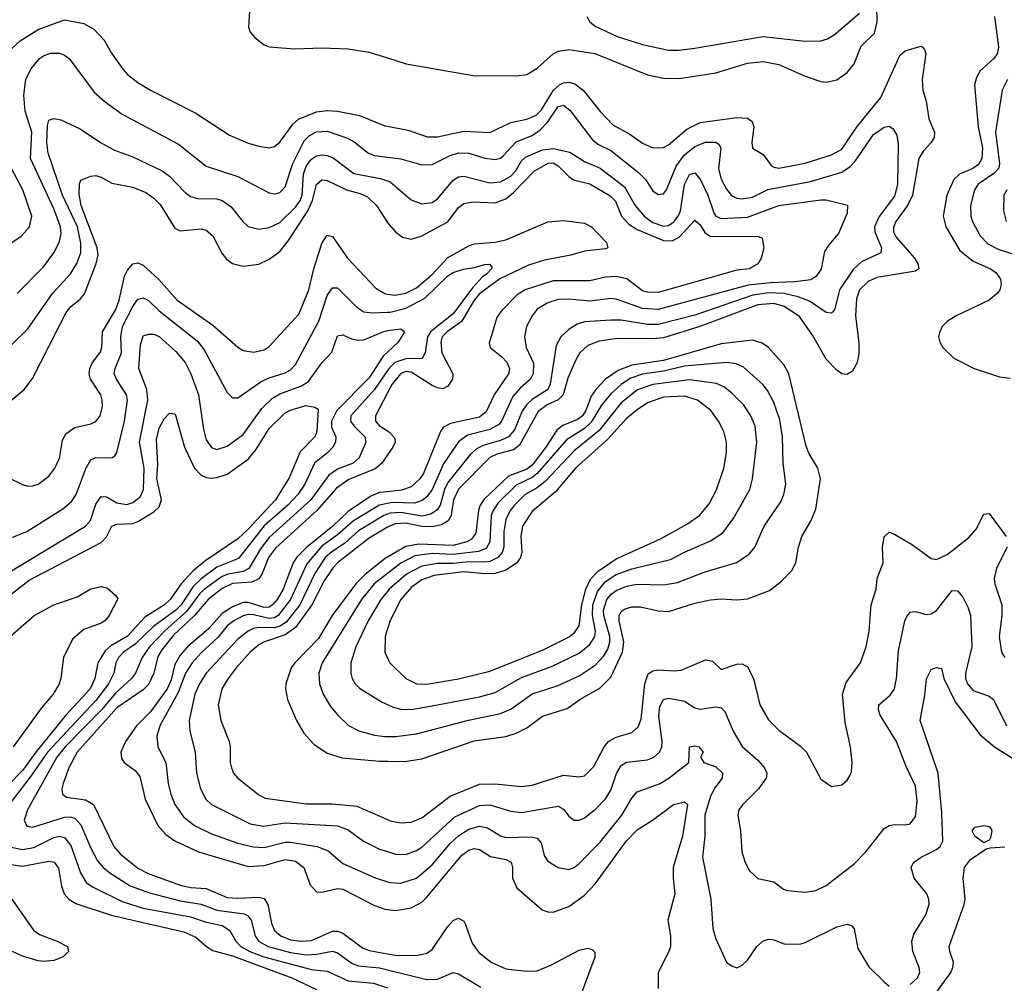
# Model space of a CAD drawing. Header units: inches. Extents: x 1308407 to 1441228, y 959628 to 1036311.
# Tile 674 of 729: x 1408600 to 1412348, y 1014949 to 1018618. Entities that reach past the tile are written whole.
import ezdxf

# ---------------------------------------------------------------- set-up
doc = ezdxf.new("R2010")
doc.units = ezdxf.units.IN
doc.header["$MEASUREMENT"] = 0
doc.layers.add('B4001', color=7, linetype='Continuous')
doc.layers.add('B4011', color=7, linetype='Continuous')

msp = doc.modelspace()

# ---------------------------------------------------------------- linework, layer by layer
at = {"layer": 'B4001', "color": 5}
for points, elevation in [([(1410000, 1018747.7), (1409930, 1018767.7), (1409667.2, 1018792.8), (1409579.1, 1018770), (1409544.6, 1018750), (1409511.5, 1018710), (1409474, 1018650), (1409470.4, 1018590), (1409477.1, 1018570), (1409494.9, 1018550), (1409530, 1018521.7), (1409550, 1018514.3), (1409647.2, 1018507.2), (1409750, 1018511), (1409850, 1018507.6), (1409930, 1018494.7), (1410000, 1018472.5)], 2820), ([(1408539.4, 1018480.6), (1408602, 1018538), (1408670, 1018580.6), (1408770, 1018617.3), (1408843.5, 1018603.5), (1408881.9, 1018581.9), (1408920.6, 1018540.6), (1408949.2, 1018490), (1408992.2, 1018430), (1409010, 1018409.2), (1409050, 1018378.9), (1409097, 1018350), (1409270, 1018262.7), (1409398.9, 1018178.9), (1409470, 1018147.8), (1409510, 1018136), (1409550, 1018130.2), (1409570, 1018135.2), (1409590, 1018151.1), (1409639.9, 1018220.1), (1409660.9, 1018239.1), (1409730, 1018266.8), (1409770, 1018272.4), (1409810, 1018270.1), (1409892.7, 1018252.7), (1409990, 1018214.4), (1410000, 1018212.4)], 2780), ([(1408590, 1017575.9), (1408690, 1017677.7), (1408729.2, 1017730), (1408749.9, 1017770), (1408757.1, 1017802.9), (1408755.6, 1017830), (1408730, 1017897.4), (1408641.3, 1018090), (1408645.4, 1018190), (1408620.1, 1018270), (1408614.9, 1018330), (1408623.2, 1018390), (1408642, 1018430), (1408674.6, 1018470), (1408690, 1018480.8), (1408717.2, 1018490), (1408750.7, 1018490.7), (1408770, 1018483.5), (1408787.8, 1018470), (1408882.6, 1018342.6), (1408925.1, 1018305.1), (1408990, 1018258.6), (1409204, 1018144), (1409310, 1018060.5), (1409430, 1018020.4), (1409550, 1017958.4), (1409570, 1017954.7), (1409590, 1017960.2), (1409610, 1017982), (1409639.2, 1018070), (1409683, 1018157), (1409703.2, 1018176.8), (1409730, 1018190.5), (1409770, 1018193.2), (1409847.1, 1018167.1), (1409873.3, 1018153.3), (1409928.1, 1018110), (1409950, 1018101.2), (1410000, 1018094.9)], 2760), ([(1408570, 1017381.2), (1408630, 1017440.6), (1408724, 1017576), (1408792.5, 1017650), (1408817.8, 1017690), (1408832.3, 1017730), (1408832.4, 1017767.6), (1408820.2, 1017830), (1408762.4, 1017950), (1408707.8, 1018110), (1408703.3, 1018150), (1408705.2, 1018214.8), (1408710, 1018235.3), (1408730, 1018242.4), (1408756.3, 1018236.3), (1408830, 1018202.2), (1408907.6, 1018150), (1408960.8, 1018120.8), (1409030, 1018095.9), (1409142.1, 1018042.1), (1409170, 1018022), (1409230, 1017959.8), (1409250, 1017945.1), (1409277, 1017937), (1409350, 1017935.7), (1409370.2, 1017930), (1409405.3, 1017905.3), (1409449.2, 1017849.2), (1409470, 1017831), (1409510, 1017820.1), (1409550, 1017826.3), (1409590, 1017845.3), (1409650, 1017904.1), (1409667.7, 1017930), (1409674.5, 1017950), (1409680.3, 1018030), (1409690, 1018059.8), (1409710, 1018086.8), (1409730, 1018099.2), (1409750, 1018103), (1409770, 1018101.3), (1409792.4, 1018092.4), (1409872.1, 1018032.1), (1409973.4, 1018013.4), (1410000, 1018004.5)], 2740), ([(1408570, 1017770.2), (1408605.8, 1017794.2), (1408636.5, 1017830), (1408646.3, 1017870), (1408611.9, 1017970), (1408558.7, 1018070)], 2780), ([(1408570, 1017171.1), (1408616.8, 1017210), (1408648.5, 1017251.5), (1408776.3, 1017503.7), (1408793.8, 1017526.3), (1408830, 1017554.5), (1408845.9, 1017574.1), (1408891.4, 1017690), (1408897.8, 1017722.2), (1408895, 1017750), (1408833.5, 1017910), (1408826.2, 1017953.8), (1408827.5, 1017992.5), (1408832.4, 1018007.6), (1408870, 1018022.2), (1408890, 1018024.4), (1408910, 1018018.4), (1408950, 1017995.6), (1409030, 1017980.6), (1409080.1, 1017960.1), (1409110, 1017939), (1409134.2, 1017914.2), (1409190, 1017824.1), (1409210, 1017814.4), (1409290, 1017822.1), (1409310, 1017817.1), (1409334.6, 1017794.6), (1409369.6, 1017729.6), (1409386.8, 1017706.8), (1409410.4, 1017690), (1409450, 1017679.4), (1409510, 1017687.3), (1409550, 1017706.7), (1409590, 1017735.9), (1409622.9, 1017777.1), (1409696.1, 1017890), (1409714.3, 1017930), (1409729.5, 1017990.5), (1409750, 1018007.7), (1409770, 1018006.3), (1409843.8, 1017970), (1409896.4, 1017956.4), (1409924, 1017944), (1409958.5, 1017910), (1410000, 1017846.1)], 2720), ([(1408555.5, 1016875.5), (1408610, 1016847.9), (1408630, 1016842.4), (1408650, 1016843.2), (1408670, 1016850.2), (1408710, 1016879.7), (1408733.7, 1016910), (1408750.8, 1016949.2), (1408762.9, 1017017.1), (1408776.9, 1017043.1), (1408810, 1017064.8), (1408870, 1017079.5), (1408890, 1017088.6), (1408906.2, 1017110), (1408914.7, 1017145.3), (1408914.1, 1017170), (1408908.2, 1017190), (1408869, 1017250), (1408864.1, 1017270), (1408866.7, 1017290), (1408875.5, 1017310), (1408906.9, 1017353.1), (1408912.6, 1017370), (1408914.8, 1017430), (1408965.5, 1017514.5), (1408978.5, 1017550), (1408998.6, 1017641.4), (1409010, 1017664.3), (1409030, 1017688.5), (1409050, 1017691.7), (1409070, 1017683), (1409129.4, 1017629.4), (1409198.5, 1017550), (1409335.2, 1017455.2), (1409430, 1017371), (1409450, 1017358.9), (1409490, 1017352.6), (1409530, 1017361.1), (1409550, 1017373.2), (1409662.7, 1017497.3), (1409701, 1017590), (1409718.8, 1017670), (1409750, 1017766), (1409770, 1017797.5), (1409790, 1017792.9), (1409847.4, 1017710), (1409955.3, 1017595.3), (1409990, 1017575.1), (1410000, 1017573.6)], 2680), ([(1408570, 1016646.8), (1408626.6, 1016670), (1408764.1, 1016755.9), (1408796.5, 1016783.5), (1408814.5, 1016810), (1408851.1, 1016908.9), (1408870, 1016942.6), (1408890, 1016950.8), (1408949.8, 1016950.2), (1408962.3, 1016957.7), (1408969.8, 1016970.2), (1408998.2, 1017090), (1409010.3, 1017170), (1409006.7, 1017190), (1408967.6, 1017250), (1408959.7, 1017270), (1408962.8, 1017290), (1408987.8, 1017350), (1408984.3, 1017410), (1408991.6, 1017450), (1409030, 1017526.6), (1409050, 1017554.5), (1409070, 1017559), (1409090, 1017548.5), (1409130.7, 1017510), (1409275.4, 1017395.4), (1409301.5, 1017361.5), (1409390, 1017199.3), (1409410, 1017178.4), (1409430, 1017177.8), (1409519.5, 1017240.5), (1409550, 1017255.1), (1409610, 1017273.8), (1409630, 1017284.7), (1409650, 1017305), (1409738.2, 1017470), (1409770, 1017567.8), (1409790, 1017597.6), (1409810, 1017596.8), (1409883.3, 1017523.3), (1409910, 1017505.7), (1409941.5, 1017501.5), (1410000, 1017504.3)], 2660), ([(1408550, 1016508.1), (1408849.9, 1016690.1), (1408868.8, 1016711.2), (1408890, 1016774), (1408910, 1016802.6), (1408930, 1016801.2), (1408970, 1016779.1), (1409007.2, 1016772.8), (1409030, 1016779.3), (1409058.2, 1016801.8), (1409070.6, 1016829.4), (1409073.3, 1016910), (1409055.8, 1017010), (1409087.6, 1017170), (1409083.1, 1017210), (1409053.6, 1017290), (1409059.9, 1017380.1), (1409070, 1017413.8), (1409090, 1017421.1), (1409110, 1017420.9), (1409130, 1017412.4), (1409194.6, 1017354.6), (1409230, 1017312.5), (1409251.7, 1017270), (1409280.7, 1017190), (1409299.5, 1017059.5), (1409310, 1017018.3), (1409330, 1016989.4), (1409350, 1016981.9), (1409390, 1016994.2), (1409450, 1017038.6), (1409522, 1017138), (1409562.5, 1017177.5), (1409590, 1017193.5), (1409670, 1017222.7), (1409698.9, 1017241.1), (1409750, 1017312.1), (1409787.8, 1017352.2), (1409810, 1017413.8), (1409830, 1017418), (1409862.7, 1017402.7), (1409890, 1017397.6), (1409910, 1017399.5), (1409982, 1017430), (1410000, 1017434.1)], 2640), ([(1410000, 1017352.8), (1409983, 1017337), (1409930, 1017254.5), (1409807.6, 1017130), (1409786.9, 1017090), (1409787.3, 1017067.3), (1409802.9, 1017030), (1409801.3, 1017010), (1409791.4, 1016990), (1409773.1, 1016970), (1409721.8, 1016930), (1409684.6, 1016850), (1409658.1, 1016810), (1409620.9, 1016770), (1409530, 1016690.5), (1409432.9, 1016567.1), (1409350, 1016533.6), (1409290, 1016489.5), (1409259.6, 1016460.4), (1409214, 1016390), (1409193.8, 1016370), (1409110.3, 1016309.7), (1409039.1, 1016240.9), (1408994.7, 1016210), (1408975.7, 1016190), (1408966.2, 1016170), (1408958.5, 1016130), (1408937.3, 1016090), (1408890, 1016025.6), (1408704.9, 1015830), (1408642.5, 1015737.5), (1408560.1, 1015630)], 2640), ([(1410000, 1017283), (1409950, 1017210.6), (1409860.9, 1017110), (1409859.6, 1017090), (1409873.3, 1017070), (1409913.3, 1017030), (1409917.3, 1017010), (1409891.8, 1016950), (1409868.6, 1016930), (1409810, 1016906.4), (1409776, 1016884), (1409708.4, 1016790), (1409550, 1016646.8), (1409516.8, 1016603.2), (1409471.5, 1016528.5), (1409450, 1016517.4), (1409392.7, 1016507.3), (1409370, 1016497.9), (1409302.6, 1016450), (1409285.9, 1016434.1), (1409235, 1016365), (1409150.3, 1016290), (1409093.9, 1016230), (1409066.5, 1016190), (1409039.9, 1016130), (1409025.5, 1016110), (1408965.2, 1016054.8), (1408911, 1015990), (1408773.2, 1015850), (1408741.2, 1015810), (1408629.6, 1015610), (1408616.2, 1015570), (1408627.3, 1015547.3), (1408650, 1015543.8), (1408770, 1015582.6), (1408790, 1015583.6), (1408810, 1015578.1), (1408832.5, 1015552.5), (1408870, 1015463.8), (1408896, 1015416), (1408916.8, 1015390), (1408942.5, 1015370), (1409020.6, 1015320.6), (1409093.5, 1015293.5), (1409210, 1015263.1), (1409290, 1015251), (1409350, 1015228.2), (1409454.1, 1015214.1), (1409467.1, 1015207.1), (1409481.4, 1015190), (1409496.6, 1015130), (1409509.2, 1015110), (1409545.7, 1015090), (1409630, 1015066.6), (1409690, 1015058.2), (1409730, 1015059.9), (1409790, 1015072.4), (1409810, 1015065.6), (1409865, 1015025), (1409890, 1015015.9), (1409970, 1015008.6), (1410000, 1015001.2)], 2660), ([(1410000, 1017197.4), (1409954.2, 1017110), (1409954.2, 1017090), (1409970, 1017071.5), (1410000, 1017052.5)], 2680), ([(1408550, 1016416.5), (1408635.2, 1016484.8), (1408910, 1016627.3), (1408930.2, 1016649.8), (1408950, 1016690.1), (1408970, 1016697.3), (1409030, 1016700.2), (1409050, 1016707.5), (1409110, 1016744.4), (1409130, 1016763.6), (1409139.2, 1016790), (1409121.9, 1016870), (1409125.2, 1016925.2), (1409120, 1017020), (1409130, 1017062.8), (1409150, 1017098.4), (1409170, 1017120.2), (1409190, 1017117), (1409192.4, 1017112.4), (1409226.9, 1016990), (1409265.7, 1016910), (1409290, 1016884.6), (1409310, 1016875.3), (1409330, 1016873.1), (1409350, 1016874.7), (1409390, 1016888.3), (1409470, 1016944.7), (1409499.1, 1016980.9), (1409550, 1017061.2), (1409610, 1017120.9), (1409630, 1017131.7), (1409688.7, 1017148.7), (1409722.6, 1017142.6), (1409735.6, 1017135.6), (1409731.3, 1017050), (1409722.9, 1017030), (1409666.8, 1016973.2), (1409625.7, 1016874.3), (1409573.4, 1016790), (1409470, 1016678.9), (1409430, 1016642.1), (1409303.9, 1016556.1), (1409260.2, 1016519.8), (1409214.2, 1016470), (1409172.4, 1016410), (1409151.3, 1016390), (1409076.3, 1016343.7), (1409010, 1016271.4), (1408946.2, 1016233.8), (1408925.3, 1016214.7), (1408897.2, 1016170), (1408885.7, 1016110), (1408867.4, 1016070), (1408775.1, 1015970), (1408660.6, 1015830), (1408610, 1015759.9), (1408556.3, 1015703.7)], 2620), ([(1410000, 1016961.4), (1409978.2, 1016930), (1409952.5, 1016907.5), (1409852.1, 1016867.9), (1409805.1, 1016834.9), (1409731.3, 1016750), (1409573.5, 1016606.5), (1409546.7, 1016570), (1409523.3, 1016510), (1409510, 1016489.2), (1409483.4, 1016476.6), (1409410, 1016471.5), (1409370, 1016452.3), (1409317.7, 1016410), (1409265.7, 1016350), (1409184.8, 1016275.2), (1409140.5, 1016219.5), (1409126, 1016194), (1409109.8, 1016130), (1409090, 1016087.3), (1409070, 1016066.8), (1408970, 1015998.5), (1408818.3, 1015830), (1408787.1, 1015770), (1408764.6, 1015710), (1408759.8, 1015690), (1408762.5, 1015670), (1408778.3, 1015658.3), (1408850, 1015647.6), (1408880.4, 1015630), (1408958.1, 1015470), (1408982.2, 1015442.2), (1409050, 1015387.8), (1409088.1, 1015368.1), (1409210, 1015323.5), (1409250, 1015314.6), (1409310, 1015310.1), (1409390, 1015276.5), (1409430, 1015273.5), (1409510, 1015277.7), (1409530, 1015271.9), (1409543.8, 1015250), (1409558.1, 1015178.1), (1409570.1, 1015150.1), (1409594.1, 1015130), (1409630, 1015115.6), (1409670, 1015109.3), (1409710, 1015111.9), (1409790, 1015147.4), (1409810, 1015148.4), (1409830, 1015140.3), (1409905.1, 1015085.1), (1409930, 1015074.1), (1410000, 1015062)], 2680), ([(1410000, 1016820.8), (1409970, 1016817.6), (1409936.4, 1016803.6), (1409850, 1016745.7), (1409791.2, 1016690), (1409692.5, 1016610), (1409653.4, 1016570), (1409640.2, 1016550), (1409602.6, 1016450), (1409579.7, 1016410), (1409562.6, 1016390), (1409550, 1016381.6), (1409530, 1016380.3), (1409470, 1016399.5), (1409450, 1016399.4), (1409410, 1016382.9), (1409370, 1016356.7), (1409319.7, 1016300.3), (1409238.5, 1016230), (1409210, 1016198.2), (1409190, 1016163.2), (1409175.8, 1016104.2), (1409160.8, 1016070), (1409097.1, 1015982.9), (1409043.8, 1015930), (1409002.2, 1015870), (1408985, 1015830), (1408986.7, 1015806.7), (1408997.2, 1015790), (1409039.3, 1015759.3), (1409057.2, 1015737.2), (1409076.9, 1015650), (1409125.8, 1015550), (1409155.8, 1015515.8), (1409190, 1015492), (1409280.2, 1015450), (1409470, 1015394.2), (1409530, 1015397.7), (1409610, 1015420.2), (1409650, 1015414.5), (1409681.1, 1015390), (1409705, 1015325), (1409730, 1015297.1), (1409750, 1015295.9), (1409809.1, 1015310.9), (1409830, 1015307.8), (1409950, 1015245.8), (1409990, 1015232.1), (1410000, 1015230.8)], 2720), ([(1410000, 1016776.2), (1409970, 1016769.7), (1409870, 1016709.7), (1409810, 1016656.9), (1409750, 1016613.3), (1409693, 1016547), (1409630.5, 1016410), (1409584, 1016350), (1409570, 1016341.2), (1409550, 1016338.1), (1409490, 1016352.7), (1409470, 1016353.4), (1409450, 1016348.4), (1409415.4, 1016330), (1409390, 1016309.9), (1409354.4, 1016265.6), (1409290, 1016207.2), (1409256.6, 1016170), (1409230.8, 1016130), (1409203, 1016057), (1409133.6, 1015930), (1409121.5, 1015890), (1409125.9, 1015850), (1409155.6, 1015790), (1409164.8, 1015710), (1409174.6, 1015670), (1409190.1, 1015630), (1409223, 1015583), (1409265.6, 1015550), (1409330, 1015518.4), (1409430, 1015482.6), (1409490, 1015468.5), (1409530, 1015466.7), (1409610, 1015486.3), (1409630, 1015487.4), (1409732.2, 1015470), (1409773.6, 1015453.6), (1409830, 1015405.3), (1409950, 1015351.8), (1410000, 1015336.4)], 2740), ([(1410000, 1016735.7), (1409985.3, 1016730), (1409890, 1016672.5), (1409835.6, 1016624.4), (1409787.5, 1016592.5), (1409762.7, 1016570), (1409722.8, 1016510), (1409665.8, 1016390), (1409614.9, 1016325.1), (1409591, 1016309), (1409570, 1016302.7), (1409510, 1016304.1), (1409490, 1016300.8), (1409469.4, 1016290.6), (1409430, 1016259), (1409310, 1016130.4), (1409284.2, 1016090), (1409267, 1016050), (1409244.8, 1015950), (1409247.5, 1015910), (1409267.6, 1015830), (1409273.3, 1015750), (1409287.5, 1015690), (1409308.6, 1015650), (1409329.7, 1015629.7), (1409476.8, 1015556.8), (1409528.3, 1015548.3), (1409610, 1015559.9), (1409810, 1015549.2), (1409850, 1015534.1), (1409908, 1015490), (1409970, 1015460.1), (1410000, 1015450.7)], 2760), ([(1410000, 1016685.8), (1409930, 1016644.5), (1409810.1, 1016550), (1409790.9, 1016529.1), (1409758.8, 1016481.2), (1409711.5, 1016390), (1409650, 1016303.9), (1409610, 1016276), (1409531, 1016250), (1409510, 1016237.8), (1409477.3, 1016210), (1409423.8, 1016150), (1409392.8, 1016110), (1409369.6, 1016070), (1409355.8, 1016010), (1409365.1, 1015950), (1409397.7, 1015870), (1409401.5, 1015850), (1409400.5, 1015790), (1409405.4, 1015770), (1409414.2, 1015750), (1409430.7, 1015730.7), (1409510, 1015666.7), (1409534.2, 1015654.2), (1409690, 1015632.3), (1409790, 1015633.2), (1409883.6, 1015623.6), (1410000, 1015572.7)], 2780), ([(1410000, 1016571.7), (1409992.6, 1016567.4), (1409914.4, 1016505.6), (1409879.4, 1016470), (1409789.7, 1016350), (1409737.8, 1016262.2), (1409647.7, 1016170), (1409633.4, 1016150), (1409612.6, 1016090), (1409611.5, 1016070), (1409619.4, 1016030), (1409654, 1015950), (1409681.5, 1015901.5), (1409719.7, 1015859.7), (1409770, 1015825.6), (1409827.9, 1015807.9), (1409970, 1015795.7), (1410000, 1015795)], 2820), ([(1410000, 1016509.8), (1409949.5, 1016470.5), (1409901.4, 1016410), (1409751.2, 1016170), (1409738.6, 1016130), (1409741.5, 1016090), (1409755.1, 1016050), (1409783.4, 1016003.4), (1409810.2, 1015970), (1409851.2, 1015931.2), (1409891.2, 1015911.2), (1409950, 1015894.7), (1409990, 1015888.6), (1410000, 1015888.6)], 2840), ([(1408563.6, 1016270), (1408654.5, 1016350), (1408729.8, 1016390), (1408818.8, 1016421.1), (1408870, 1016450.7), (1408910, 1016459.6), (1408934.1, 1016454.1), (1408965.8, 1016425.9), (1408973.4, 1016413.4), (1408939.9, 1016350), (1408923.6, 1016330), (1408910, 1016321.1), (1408843.4, 1016296.6), (1408800.9, 1016259.1), (1408766.1, 1016190), (1408756.1, 1016110), (1408750.1, 1016090), (1408727.2, 1016050), (1408682.1, 1015997.9), (1408575.1, 1015850)], 2580), ([(1410000, 1016441.7), (1409974.9, 1016410), (1409925.8, 1016330), (1409879.2, 1016230), (1409860.1, 1016170), (1409859.8, 1016130), (1409865.3, 1016110), (1409876.5, 1016090), (1409893.6, 1016073.6), (1409979.6, 1016019.6), (1410000, 1016010.3)], 2860), ([(1410000, 1016298.7), (1409990.7, 1016270), (1409989.4, 1016210), (1410000, 1016187.8)], 2880), ([(1408567.2, 1015467.2), (1408610, 1015458.8), (1408653.9, 1015466.1), (1408730, 1015504.1), (1408750, 1015509.2), (1408770, 1015504.2), (1408793.8, 1015473.8), (1408830.5, 1015370), (1408853, 1015333), (1408876.3, 1015316.3), (1408990, 1015261), (1409070, 1015235.9), (1409250, 1015202.6), (1409310, 1015182.5), (1409370, 1015169.7), (1409399.3, 1015150), (1409422.9, 1015110), (1409442.1, 1015090), (1409475.6, 1015070), (1409529.5, 1015050), (1409710, 1015002.2), (1409770, 1014996.1), (1409850, 1014958.8), (1409946.7, 1014950), (1410000, 1014932)], 2640), ([(1408550, 1015404.1), (1408610, 1015395.9), (1408710, 1015414.1), (1408730.4, 1015410.4), (1408747.2, 1015387.2), (1408758.8, 1015318.8), (1408768.6, 1015290), (1408787.9, 1015267.9), (1408813.3, 1015253.3), (1408948.4, 1015208.4), (1409225, 1015145), (1409270, 1015124.7), (1409310.2, 1015090), (1409334.9, 1015074.9), (1409410, 1015053.5), (1409635.2, 1014970), (1409730, 1014925.8)], 2620), ([(1408569.3, 1015270), (1408652, 1015152), (1408674.8, 1015134.8), (1408742.4, 1015110), (1408781.3, 1015090), (1408786, 1015070), (1408765.5, 1015050), (1408730, 1015036.8), (1408690, 1015031.9), (1408670, 1015034.5), (1408610, 1015052.5), (1408572.2, 1015070)], 2580)]:
    msp.add_lwpolyline(points, dxfattribs=dict(at, elevation=elevation))
at = {"layer": 'B4011', "color": 5}
for points, elevation in [([(1410000, 1018472.5), (1410070.7, 1018450), (1410325.7, 1018405.7), (1410490, 1018404.1), (1410530, 1018409.6), (1410570, 1018433.2), (1410630, 1018487.9), (1410650, 1018497.6), (1410690, 1018504.3), (1410789.5, 1018489.5), (1410990, 1018407.4), (1411050, 1018395.6), (1411110, 1018393.5), (1411250, 1018415.2), (1411370, 1018452.3), (1411430, 1018458.3), (1411490, 1018447.9), (1411590, 1018403.2), (1411650, 1018382.7), (1411670, 1018380.2), (1411710, 1018389.4), (1411750, 1018416.3), (1411776.9, 1018450), (1411802.6, 1018517.4), (1411853.3, 1018566.7), (1411863.9, 1018610), (1411861.2, 1018730)], 2820), ([(1410759.3, 1018630), (1410770.2, 1018610), (1410790, 1018593.5), (1410873.8, 1018553.8), (1410970, 1018523.8), (1411070, 1018502.5), (1411110, 1018502.1), (1411170, 1018509.6), (1411430, 1018554), (1411590, 1018536.2), (1411650, 1018537.6), (1411674.7, 1018545.3), (1411699.8, 1018560.2), (1411797.3, 1018642.7)], 2840), ([(1412311.2, 1018630), (1412325.3, 1018514.7), (1412321.7, 1018490), (1412307.8, 1018470), (1412256.6, 1018423.4), (1412242.3, 1018397.7), (1412234.7, 1018370), (1412248.8, 1018210), (1412264.9, 1018130), (1412262.5, 1018090), (1412250, 1018066.6), (1412228.3, 1018051.7), (1412177, 1018030), (1412155.9, 1018010), (1412129.5, 1017949.5), (1412114.7, 1017870), (1412124.8, 1017830), (1412179.1, 1017739.1), (1412230, 1017699.2), (1412295.2, 1017670), (1412315.8, 1017655.8), (1412332.9, 1017630), (1412335.9, 1017610), (1412331.4, 1017590), (1412322.7, 1017577.3), (1412290.9, 1017550), (1412164.2, 1017490), (1412131.8, 1017470), (1412112, 1017450), (1412102, 1017430), (1412097, 1017410), (1412102, 1017390), (1412114.4, 1017370), (1412155.8, 1017330), (1412232.7, 1017290), (1412330, 1017258.7), (1412370, 1017253)], 2820), ([(1410000, 1018212.4), (1410076.9, 1018196.9), (1410152.6, 1018172.6), (1410190, 1018172.1), (1410290, 1018193.4), (1410390, 1018189.1), (1410470, 1018226.8), (1410530, 1018239.2), (1410565.7, 1018254.3), (1410585.8, 1018274.2), (1410632.3, 1018350), (1410654.9, 1018370), (1410670, 1018377.7), (1410690, 1018380.1), (1410713.5, 1018373.5), (1410744.2, 1018350), (1410810, 1018267.9), (1410857.4, 1018217.4), (1410922.4, 1018182.4), (1410970, 1018148.3), (1411010, 1018130.7), (1411050, 1018130.8), (1411070, 1018141.9), (1411139.3, 1018200.7), (1411190, 1018226.6), (1411330, 1018245.4), (1411370, 1018242.8), (1411387.7, 1018230), (1411394.6, 1018210), (1411386.7, 1018150), (1411389.4, 1018129.4), (1411430, 1018104.4), (1411462.2, 1018062.2), (1411470, 1018056.3), (1411490, 1018053), (1411590, 1018072), (1411690, 1018103.2), (1411730, 1018125), (1411788.3, 1018211.6), (1411877.7, 1018322.3), (1411950, 1018481.2), (1411970, 1018499.7), (1412030, 1018517.4), (1412035.1, 1018515.1), (1412044.5, 1018504.5), (1412049.2, 1018489.2), (1412035.5, 1018390), (1412037.7, 1018350), (1412050, 1018308), (1412060.6, 1018240.6), (1412082.1, 1018190), (1412081.2, 1018170), (1412070.1, 1018150), (1412040.8, 1018119.2), (1412022, 1018090), (1411998.4, 1017950), (1411979.9, 1017910), (1411935.2, 1017850), (1411926.7, 1017826.7), (1411926.6, 1017810), (1411935.7, 1017790), (1412005.7, 1017710), (1412018.6, 1017690), (1412023.2, 1017670), (1412010, 1017660.2), (1411863, 1017637), (1411830, 1017621.5), (1411796.6, 1017590), (1411785.3, 1017554.7), (1411781, 1017490), (1411793.6, 1017386.4), (1411793.9, 1017346.1), (1411787.5, 1017312.5), (1411770, 1017279.6), (1411750, 1017266.6), (1411730, 1017269.7), (1411710, 1017284), (1411670, 1017325), (1411617.4, 1017417.4), (1411567.9, 1017487.9), (1411510, 1017526.2), (1411470, 1017537.2), (1411410, 1017532.9), (1411188.8, 1017450), (1411050, 1017407.4), (1411010, 1017403.1), (1410875.9, 1017404.1), (1410806.2, 1017393.8), (1410762.8, 1017377.2), (1410731.8, 1017350), (1410716.4, 1017323.6), (1410686.2, 1017253.8), (1410668, 1017190), (1410649.6, 1017170.4), (1410607.9, 1017152.1), (1410573.5, 1017126.5), (1410502.2, 1016997.8), (1410479.2, 1016980.8), (1410415.5, 1016964.5), (1410388.9, 1016951.1), (1410270, 1016831.1), (1410251.6, 1016790), (1410242.6, 1016730), (1410230.2, 1016709.8), (1410205.5, 1016694.5), (1410172.1, 1016687.9), (1410130, 1016688.9), (1410070, 1016700.8), (1410030, 1016699.1), (1410007.1, 1016690), (1410000, 1016685.8)], 2780), ([(1412360.4, 1018390), (1412339.3, 1018350), (1412314.2, 1018190), (1412329.4, 1018070), (1412326.7, 1018053.3), (1412308.1, 1018031.9), (1412248.5, 1017991.5), (1412234.3, 1017970), (1412219.3, 1017910), (1412221, 1017870), (1412226.8, 1017850), (1412255.7, 1017795.7), (1412284.9, 1017764.9), (1412324.4, 1017744.4), (1412415.3, 1017715.3)], 2840), ([(1410000, 1018094.9), (1410050, 1018088.6), (1410130, 1018065.6), (1410170, 1018066.1), (1410239, 1018101), (1410270, 1018111.3), (1410310, 1018110.1), (1410370, 1018090.6), (1410410, 1018085.6), (1410430, 1018090.7), (1410440.7, 1018099.3), (1410490, 1018152.6), (1410550, 1018177.7), (1410581.3, 1018198.7), (1410610.8, 1018229.2), (1410650, 1018287.8), (1410670, 1018292.5), (1410694, 1018274), (1410780.6, 1018160.6), (1410803.4, 1018143.4), (1410850, 1018119.6), (1410955.7, 1018035.7), (1410982.3, 1018010), (1411010, 1017966.2), (1411030, 1017952.9), (1411050, 1017955.2), (1411062.3, 1017970), (1411099.1, 1018060.9), (1411130, 1018103.9), (1411170, 1018135.6), (1411210, 1018151.4), (1411250, 1018151.6), (1411263, 1018143), (1411269.4, 1018129.4), (1411259.4, 1018050), (1411270, 1018011.4), (1411290, 1017972.9), (1411309, 1017949), (1411330, 1017938.5), (1411350, 1017935.5), (1411390, 1017942.5), (1411448.3, 1017971.7), (1411610, 1018002.1), (1411730, 1018038), (1411760.9, 1018059.1), (1411780.3, 1018079.7), (1411850, 1018180.8), (1411890, 1018209.2), (1411910, 1018212.8), (1411923.4, 1018203.4), (1411938.3, 1018178.3), (1411944.5, 1018144.5), (1411941.5, 1017990), (1411930, 1017945.8), (1411871.6, 1017868.4), (1411854.1, 1017830), (1411854.6, 1017810), (1411880.4, 1017750), (1411877.5, 1017730), (1411804.3, 1017695.7), (1411773.1, 1017666.9), (1411720.7, 1017590), (1411702.7, 1017517.3), (1411694.7, 1017505.3), (1411690, 1017501.1), (1411670, 1017503.5), (1411605.9, 1017545.9), (1411563.5, 1017563.5), (1411510, 1017575.2), (1411450, 1017578.7), (1411390.7, 1017569.3), (1411170, 1017493), (1411030, 1017457.1), (1410990, 1017457.3), (1410890, 1017474.5), (1410850, 1017474.5), (1410750, 1017467.2), (1410721.7, 1017458.3), (1410690, 1017438.6), (1410659.8, 1017410), (1410642.4, 1017377.6), (1410618.9, 1017230), (1410609.8, 1017210.2), (1410550, 1017172.4), (1410528.7, 1017151.3), (1410512.9, 1017127.1), (1410482.9, 1017057.1), (1410460.3, 1017030), (1410430, 1017015.7), (1410362.8, 1016997.2), (1410337.3, 1016982.7), (1410316.2, 1016963.8), (1410230, 1016856), (1410217.4, 1016830), (1410199.8, 1016770), (1410188.3, 1016751.7), (1410164.5, 1016735.5), (1410132.1, 1016727.9), (1410050, 1016742), (1410010, 1016739.6), (1410000, 1016735.7)], 2760), ([(1410000, 1018004.5), (1410010, 1018001.2), (1410090, 1017931.8), (1410130, 1017916.8), (1410170, 1017922.6), (1410190, 1017935.9), (1410250, 1018007.1), (1410270, 1018019.8), (1410290, 1018022.3), (1410390, 1017997), (1410430, 1018001), (1410470, 1018022.2), (1410490, 1018045.7), (1410510, 1018080.4), (1410525.3, 1018094.7), (1410590, 1018122.2), (1410630, 1018127.9), (1410693.8, 1018113.8), (1410750, 1018078.3), (1410810, 1018052.8), (1410902.1, 1017982.1), (1410942.2, 1017910), (1410976.4, 1017870), (1411010, 1017845.9), (1411050, 1017831.7), (1411070, 1017834.8), (1411090, 1017848.4), (1411106.5, 1017870), (1411115.1, 1017890), (1411130.7, 1017990), (1411150, 1018028.1), (1411170, 1018035.1), (1411190, 1018011.3), (1411219.7, 1017950), (1411242.3, 1017882.3), (1411250, 1017869.6), (1411270, 1017860.5), (1411370, 1017866.8), (1411490, 1017910.4), (1411650, 1017932.5), (1411670, 1017932.1), (1411751.4, 1017911.4), (1411750, 1017881.2), (1411716.6, 1017803.4), (1411679.4, 1017760.6), (1411664, 1017736), (1411650.2, 1017670), (1411642.9, 1017657.1), (1411630, 1017640.4), (1411611.9, 1017628.1), (1411550, 1017619.6), (1411456.7, 1017616.7), (1411372.9, 1017607.1), (1411030, 1017514.2), (1410970, 1017518.1), (1410870, 1017554.6), (1410850, 1017556), (1410770, 1017546.2), (1410690, 1017554.5), (1410650, 1017552.2), (1410610, 1017540.2), (1410570, 1017515.4), (1410550.1, 1017490), (1410529.4, 1017450), (1410521.5, 1017410), (1410528.1, 1017370), (1410556, 1017310), (1410554.7, 1017270), (1410544.3, 1017250), (1410504.5, 1017215.5), (1410477, 1017183), (1410434.1, 1017090), (1410423.5, 1017076.5), (1410390, 1017057.3), (1410304.1, 1017035.9), (1410270, 1017011.4), (1410213, 1016927), (1410170, 1016829.3), (1410150, 1016801.5), (1410132.4, 1016787.6), (1410103, 1016777), (1410019.5, 1016780.5), (1410000, 1016776.2)], 2740), ([(1410000, 1017846.1), (1410002.4, 1017842.4), (1410030, 1017810.2), (1410057.4, 1017790), (1410090, 1017781.9), (1410130, 1017794.5), (1410230, 1017848.3), (1410270, 1017903.4), (1410290, 1017918.7), (1410324.4, 1017924.4), (1410410, 1017920.3), (1410450, 1017936.1), (1410479.9, 1017960.1), (1410558.4, 1018041.6), (1410611.8, 1018071.8), (1410630, 1018072.5), (1410650, 1018061.4), (1410690, 1018020.6), (1410708.1, 1018008.1), (1410770, 1017993.3), (1410847.8, 1017947.8), (1410867.5, 1017927.5), (1410891.1, 1017870), (1410919.2, 1017839.2), (1410950, 1017818.8), (1411050, 1017777.1), (1411083.3, 1017776.7), (1411110, 1017789.5), (1411170, 1017854.7), (1411190, 1017836.8), (1411207.9, 1017807.9), (1411230, 1017792.9), (1411393.9, 1017793.9), (1411412.8, 1017792.8), (1411426, 1017786), (1411432.4, 1017750), (1411422.4, 1017710), (1411410, 1017688.7), (1411376.3, 1017670), (1411330, 1017664.4), (1411030, 1017579.9), (1410990, 1017580.1), (1410970, 1017585.6), (1410911, 1017631), (1410870, 1017639.9), (1410830, 1017637.4), (1410770, 1017624.1), (1410630, 1017624), (1410523.9, 1017590), (1410494.1, 1017570), (1410433.9, 1017510), (1410415.5, 1017484.5), (1410386.4, 1017386.4), (1410390.2, 1017370), (1410434.8, 1017334.8), (1410453.7, 1017313.7), (1410464, 1017290), (1410463, 1017283), (1410461, 1017270), (1410405.8, 1017190), (1410375.2, 1017124.8), (1410350, 1017105.2), (1410239.1, 1017080.9), (1410212.7, 1017067.3), (1410201.6, 1017050), (1410137.1, 1016890), (1410123.1, 1016870), (1410090, 1016839.5), (1410053.5, 1016826.5), (1410000, 1016820.8)], 2720), ([(1412357.1, 1017970), (1412346.6, 1017950), (1412344.4, 1017890), (1412355.5, 1017850)], 2860), ([(1410000, 1017573.6), (1410029.1, 1017569.1), (1410070, 1017576.7), (1410110, 1017596.8), (1410170, 1017648.3), (1410230, 1017712.7), (1410310, 1017757.4), (1410330, 1017764.6), (1410410, 1017771.1), (1410450, 1017780.2), (1410610, 1017848.2), (1410670, 1017852.9), (1410750, 1017843), (1410776, 1017830), (1410833, 1017770), (1410839, 1017750), (1410830, 1017746.1), (1410750, 1017737.3), (1410698.3, 1017721.7), (1410597.5, 1017702.5), (1410536.6, 1017683.4), (1410428, 1017632), (1410350, 1017574.2), (1410329.9, 1017550), (1410282.9, 1017470), (1410227.4, 1017430), (1410208.5, 1017410), (1410202.5, 1017390), (1410206.1, 1017350), (1410248.3, 1017270), (1410247.4, 1017250), (1410230, 1017222.9), (1410210, 1017213), (1410190, 1017216.7), (1410170, 1017224.9), (1410090, 1017275.9), (1410070, 1017278.2), (1410049.7, 1017270), (1410017.1, 1017230), (1410000, 1017197.4)], 2680), ([(1410000, 1017504.3), (1410010, 1017504.8), (1410070, 1017520.3), (1410141.9, 1017558.1), (1410230, 1017643), (1410250, 1017655.9), (1410288.8, 1017668.8), (1410330, 1017674), (1410370, 1017685.5), (1410387.6, 1017687.6), (1410396.6, 1017676.6), (1410396.1, 1017670), (1410378.5, 1017650), (1410361.3, 1017638.7), (1410322.9, 1017597.1), (1410250, 1017498.3), (1410164.1, 1017430), (1410151.7, 1017410), (1410142.8, 1017350), (1410132.2, 1017327.8), (1410070, 1017327.2), (1410027.2, 1017312.8), (1410006.9, 1017293.1), (1410000, 1017283)], 2660), ([(1410000, 1017434.1), (1410010, 1017436.4), (1410050, 1017441.3), (1410064.6, 1017430), (1410040.1, 1017390), (1410000, 1017352.8)], 2640), ([(1410000, 1015795), (1410066.4, 1015793.6), (1410130, 1015804.1), (1410330, 1015872.3), (1410450, 1015889.6), (1410490, 1015901.7), (1410530, 1015921.5), (1410590, 1015966.5), (1410684, 1015996), (1410732.3, 1016030), (1410810, 1016074.7), (1410850, 1016115), (1410894.3, 1016210), (1410899.2, 1016250), (1410881.7, 1016330), (1410881.9, 1016350), (1410890, 1016365.5), (1410904.9, 1016375.1), (1410930, 1016382.7), (1410963, 1016383), (1411030, 1016367.1), (1411070, 1016365.5), (1411170, 1016397.1), (1411230, 1016409.6), (1411270, 1016413.4), (1411330, 1016408.9), (1411370, 1016413.7), (1411454.7, 1016445.3), (1411499.6, 1016480.4), (1411539.3, 1016520.7), (1411554.5, 1016550), (1411564.8, 1016610), (1411577.4, 1016650), (1411610.9, 1016709.1), (1411630, 1016754.4), (1411648.4, 1016870), (1411638.3, 1016910), (1411605.6, 1016965.6), (1411594.2, 1016994.2), (1411527.9, 1017270), (1411510, 1017302.3), (1411449.8, 1017370), (1411426.8, 1017386.8), (1411390, 1017397.5), (1411270, 1017384), (1411050, 1017320.9), (1410930, 1017303.1), (1410877.5, 1017282.5), (1410830.2, 1017249.8), (1410793.1, 1017210), (1410775.8, 1017184.2), (1410754.9, 1017130), (1410742.1, 1017110), (1410723.7, 1017096.2), (1410666.9, 1017073.1), (1410644.6, 1017055.4), (1410602.7, 1016990), (1410550, 1016921.5), (1410530, 1016906.6), (1410460.2, 1016879.8), (1410367.3, 1016792.7), (1410352.7, 1016770), (1410346.2, 1016750), (1410336.5, 1016663.5), (1410319.4, 1016640.6), (1410301.4, 1016630), (1410250, 1016616.2), (1410118.6, 1016621.4), (1410070, 1016612.1), (1410000, 1016571.7)], 2820), ([(1410000, 1015888.6), (1410030, 1015888.6), (1410110, 1015899.4), (1410308.6, 1015951.4), (1410430, 1015977), (1410470, 1015993.6), (1410550, 1016051), (1410650, 1016082.8), (1410730, 1016120.1), (1410790, 1016160.6), (1410823.4, 1016196.6), (1410838.4, 1016221.6), (1410846.5, 1016250), (1410845.8, 1016270), (1410822.8, 1016350), (1410821.8, 1016370), (1410834.9, 1016410), (1410850, 1016429.7), (1410870, 1016444.9), (1410910, 1016461), (1410950, 1016469.1), (1411050, 1016466.1), (1411104.3, 1016475.7), (1411205.9, 1016514.1), (1411328.2, 1016551.8), (1411377.1, 1016582.9), (1411397.8, 1016610), (1411433.8, 1016690), (1411497.5, 1016782.5), (1411508.6, 1016810), (1411516.2, 1016850), (1411506.1, 1016930), (1411503, 1017030), (1411494, 1017094), (1411470, 1017160.3), (1411446.4, 1017206.4), (1411428.8, 1017228.8), (1411355, 1017295), (1411327.5, 1017307.5), (1411290, 1017313.5), (1411130, 1017299.1), (1411050, 1017279.6), (1410970, 1017267.9), (1410926.6, 1017253.4), (1410890.9, 1017230), (1410850, 1017193.7), (1410814.1, 1017150), (1410774.8, 1017085.2), (1410750, 1017062.2), (1410681.5, 1017018.5), (1410569.9, 1016890.1), (1410550, 1016875.3), (1410490, 1016845.8), (1410420.9, 1016779.1), (1410401.5, 1016750), (1410394.7, 1016730), (1410389.7, 1016630), (1410374.9, 1016605.1), (1410346.1, 1016593.9), (1410250, 1016582.4), (1410170, 1016586), (1410103.7, 1016576.3), (1410050, 1016548.8), (1410000, 1016509.8)], 2840), ([(1410000, 1016010.3), (1410020.9, 1016000.9), (1410050, 1015993.4), (1410090, 1015992), (1410170, 1016005.3), (1410350, 1016039.9), (1410410, 1016057), (1410510, 1016113.9), (1410624, 1016156), (1410730, 1016206.5), (1410770, 1016239.1), (1410788.8, 1016270), (1410791.5, 1016290), (1410780.9, 1016350), (1410781.2, 1016390), (1410799, 1016441), (1410830, 1016479.6), (1410870, 1016505.5), (1410930, 1016527.6), (1411077.7, 1016562.3), (1411130, 1016590.6), (1411230, 1016633.5), (1411275.9, 1016664.1), (1411318.1, 1016721.9), (1411379.2, 1016830), (1411389.9, 1016870), (1411405.9, 1017010), (1411399.9, 1017070), (1411383.4, 1017110), (1411355.8, 1017150), (1411310, 1017196.8), (1411280.2, 1017220.2), (1411252.5, 1017232.5), (1411150, 1017247.4), (1411010, 1017229.1), (1410951.8, 1017208.2), (1410890, 1017159.2), (1410805.7, 1017054.3), (1410710, 1016976.7), (1410600.4, 1016859.6), (1410570, 1016835.3), (1410524.4, 1016810), (1410483.4, 1016770), (1410467.1, 1016750), (1410450, 1016715.1), (1410442.5, 1016670), (1410442.5, 1016610), (1410436.7, 1016590), (1410419.4, 1016570), (1410390, 1016555.4), (1410370, 1016552.2), (1410310, 1016554.3), (1410250, 1016548.2), (1410190, 1016548.3), (1410130, 1016537.6), (1410072.3, 1016507.7), (1410006.6, 1016450), (1410000, 1016441.7)], 2860), ([(1410000, 1016187.8), (1410009, 1016169), (1410070, 1016110.2), (1410110, 1016090.1), (1410150, 1016088.2), (1410270, 1016109.2), (1410390, 1016138.1), (1410590, 1016218), (1410691, 1016269), (1410713.6, 1016286.4), (1410729.9, 1016310.1), (1410739.6, 1016390), (1410754.3, 1016450), (1410772.2, 1016487.8), (1410801.4, 1016518.6), (1410870, 1016565.2), (1411038.7, 1016641.3), (1411141.9, 1016698.1), (1411188.8, 1016731.2), (1411224.9, 1016775.1), (1411252.4, 1016827.6), (1411280.4, 1016910), (1411291, 1016970), (1411289.9, 1017010), (1411280.5, 1017050), (1411260.5, 1017090), (1411230.6, 1017130.6), (1411179.4, 1017170), (1411130, 1017184.2), (1411050, 1017180.4), (1410990, 1017159.2), (1410950, 1017133.3), (1410910, 1017099.7), (1410838.6, 1017021.4), (1410715.3, 1016910), (1410639.7, 1016820.3), (1410550, 1016745.3), (1410514.2, 1016690), (1410507.6, 1016650), (1410510.9, 1016589.1), (1410506.8, 1016570), (1410490.8, 1016549.1), (1410450, 1016522.8), (1410410, 1016509), (1410371.7, 1016508.3), (1410290, 1016516.4), (1410177.8, 1016502.2), (1410130, 1016485.1), (1410090, 1016455.7), (1410050.5, 1016410), (1410010.2, 1016330.2), (1410000, 1016298.7)], 2880), ([(1410000, 1017052.5), (1410007.6, 1017047.6), (1410026.6, 1017026.6), (1410028.5, 1017010), (1410019.8, 1016990), (1410000, 1016961.4)], 2680), ([(1410000, 1015572.7), (1410010, 1015568.3), (1410050, 1015560.7), (1410090, 1015562.7), (1410130, 1015579.5), (1410238.3, 1015661.7), (1410350, 1015707.2), (1410409.3, 1015709.3), (1410510, 1015698.4), (1410550, 1015704.1), (1410670, 1015741.5), (1410730, 1015735), (1410750, 1015739.3), (1410785.5, 1015774.5), (1410824.5, 1015850), (1410841.3, 1015870), (1410870, 1015886), (1410930, 1015904.1), (1410954, 1015926), (1410965.5, 1015954.5), (1410979.9, 1016090), (1410992.5, 1016127.5), (1411010, 1016139.3), (1411030, 1016143.4), (1411090, 1016139.4), (1411118, 1016142), (1411210, 1016181.5), (1411236.5, 1016176.5), (1411270, 1016144.4), (1411330, 1016164.2), (1411350, 1016165.2), (1411370, 1016154.7), (1411393.5, 1016110), (1411416.8, 1016010), (1411450, 1015952.9), (1411490, 1015913.8), (1411572.2, 1015852.2), (1411594.9, 1015830), (1411650, 1015726.8), (1411690, 1015698.8), (1411730, 1015704.9), (1411750, 1015722.8), (1411760.1, 1015739.9), (1411765.8, 1015754.2), (1411768.2, 1015790), (1411762.7, 1015850), (1411741.8, 1015941.8), (1411732.6, 1016050), (1411745.8, 1016094.2), (1411800.8, 1016170), (1411822.3, 1016230), (1411833.6, 1016290), (1411841.7, 1016390), (1411860.6, 1016450), (1411863.9, 1016490), (1411886.8, 1016550), (1411884.2, 1016610), (1411890.8, 1016649.2), (1411910, 1016667), (1411930, 1016659.6), (1411998.2, 1016618.2), (1412070, 1016566.9), (1412090, 1016563.2), (1412130, 1016582.2), (1412213.3, 1016646.7), (1412241.1, 1016678.9), (1412270, 1016735.5), (1412290, 1016738.4), (1412355.3, 1016650)], 2780), ([(1412358.3, 1016610), (1412318.9, 1016530), (1412309.4, 1016490), (1412311.8, 1016470), (1412338, 1016390), (1412338.9, 1016350), (1412328.1, 1016270), (1412337.3, 1016210), (1412349.4, 1016189.4)], 2780), ([(1410000, 1015450.7), (1410030, 1015441.3), (1410070, 1015440.4), (1410110, 1015455.3), (1410130, 1015468.4), (1410256.5, 1015583.5), (1410350, 1015626.4), (1410390, 1015628.8), (1410470, 1015604.5), (1410510, 1015599.6), (1410650, 1015623.5), (1410670, 1015612.7), (1410690, 1015585.3), (1410710, 1015570.2), (1410730, 1015571), (1410750, 1015579.8), (1410790, 1015610.9), (1410830, 1015651.8), (1410850, 1015684.2), (1410871.8, 1015748.2), (1410890, 1015778.2), (1410910, 1015791.3), (1410990, 1015800.4), (1411013.6, 1015810), (1411035.3, 1015830), (1411044.1, 1015850), (1411045.1, 1015870), (1411032.9, 1015967.1), (1411036.6, 1016003.4), (1411050.4, 1016029.6), (1411070, 1016034.4), (1411091.6, 1016031.6), (1411130, 1016023.2), (1411170, 1015998.7), (1411190, 1015992.6), (1411250, 1016001.6), (1411270, 1015998.6), (1411283.7, 1015983.7), (1411316.1, 1015910), (1411350, 1015851.3), (1411410, 1015799.3), (1411435.5, 1015770), (1411443.9, 1015750), (1411441.2, 1015730), (1411411.8, 1015690), (1411351.2, 1015628.8), (1411337.8, 1015610), (1411333.5, 1015590), (1411343.8, 1015530), (1411349.3, 1015450), (1411361.8, 1015410), (1411378.3, 1015378.3), (1411410, 1015348.9), (1411470, 1015335.2), (1411507.8, 1015307.8), (1411522.7, 1015302.7), (1411590, 1015296.5), (1411630, 1015302.8), (1411670, 1015322), (1411775.9, 1015404.1), (1411820.4, 1015450), (1411890, 1015538.6), (1411910, 1015550.2), (1411930, 1015554.2), (1411970, 1015552.7), (1411990, 1015557), (1412010, 1015584.9), (1412016.7, 1015643.2), (1412010, 1015699.6), (1411974.8, 1015774.8), (1411937.7, 1015870), (1411875.4, 1015970), (1411869.2, 1015990), (1411870.7, 1016009.3), (1411913, 1016047), (1411930, 1016070.4), (1411938.1, 1016110), (1411944.8, 1016215.2), (1411969, 1016330), (1411976.1, 1016343.9), (1411990, 1016362), (1411996.6, 1016363.4), (1412010, 1016364.9), (1412050, 1016353.6), (1412070, 1016355.5), (1412090, 1016368.3), (1412150, 1016444.7), (1412170, 1016443.6), (1412190, 1016418.9), (1412210, 1016379.5), (1412219, 1016350), (1412225, 1016230), (1412200.1, 1016130), (1412200.8, 1016110), (1412207.7, 1016090), (1412230, 1016064.8), (1412290, 1016042), (1412307.1, 1016030), (1412356.8, 1015930)], 2760), ([(1411990, 1014944.9), (1412018, 1014970), (1412026, 1014990), (1412024.5, 1015010), (1411999.5, 1015070), (1411995.6, 1015110), (1412003.9, 1015136.1), (1412048.8, 1015210), (1412062, 1015250), (1412060.9, 1015270), (1412053.1, 1015290), (1412005.3, 1015350), (1411993.1, 1015390), (1412002.7, 1015410), (1412031, 1015430), (1412090, 1015459.5), (1412103.7, 1015470), (1412113.5, 1015490), (1412110, 1015599), (1412095.6, 1015750), (1412028.1, 1015950), (1412045.3, 1016045.3), (1412051.5, 1016108.5), (1412070, 1016143.7), (1412090, 1016152.2), (1412108.3, 1016148.3), (1412117.5, 1016110), (1412160.8, 1016020.8), (1412255.6, 1015895.6), (1412310.9, 1015850), (1412437.1, 1015770)], 2740), ([(1410000, 1015336.4), (1410010, 1015333.4), (1410050, 1015330.1), (1410110, 1015350.1), (1410170, 1015401), (1410238.5, 1015481.5), (1410269.7, 1015510.3), (1410310, 1015536.4), (1410350, 1015547.7), (1410380.9, 1015540.9), (1410430, 1015510.7), (1410450, 1015504.4), (1410547, 1015507), (1410570, 1015501.7), (1410584.7, 1015484.7), (1410596.1, 1015436.1), (1410610, 1015414.7), (1410650, 1015390.2), (1410690, 1015383.2), (1410710, 1015390.2), (1410730, 1015405.6), (1410810, 1015487.4), (1410891.5, 1015590), (1410930, 1015654.2), (1410950, 1015678.6), (1411038.2, 1015710), (1411070.7, 1015730), (1411147, 1015790), (1411149.7, 1015850), (1411170, 1015854), (1411184.7, 1015850), (1411201, 1015830), (1411191.3, 1015810), (1411204.7, 1015790), (1411250, 1015773.4), (1411275, 1015750), (1411273.5, 1015730), (1411245.8, 1015694.2), (1411230, 1015662.4), (1411208.5, 1015590), (1411207.5, 1015510), (1411199.2, 1015430), (1411230.2, 1015269.8), (1411237.8, 1015157.8), (1411250, 1015119.1), (1411290.4, 1015030.3), (1411310, 1015015.5), (1411330, 1015008), (1411350, 1015019.1), (1411370, 1015037.1), (1411405.7, 1015090), (1411430, 1015111.4), (1411450, 1015116.9), (1411470, 1015114.7), (1411510, 1015100.2), (1411570, 1015098.6), (1411590, 1015104.4), (1411710, 1015164.1), (1411750, 1015174), (1411767.8, 1015167.8), (1411776.3, 1015156.3), (1411790, 1015081.6), (1411832.8, 1015012.8), (1411890, 1014954.6), (1411910, 1014938.9)], 2740), ([(1410000, 1015230.8), (1410030, 1015226.9), (1410090, 1015236.3), (1410130, 1015258.5), (1410150, 1015277.1), (1410282.6, 1015437.4), (1410310, 1015456.5), (1410330, 1015462.4), (1410350, 1015458.9), (1410392.3, 1015432.3), (1410450, 1015421.4), (1410470.9, 1015410.9), (1410475.8, 1015390), (1410476.2, 1015350), (1410492.7, 1015312.7), (1410588.8, 1015228.8), (1410610, 1015221.1), (1410630, 1015220.9), (1410690, 1015241.3), (1410750, 1015285.4), (1410791.9, 1015330), (1410910, 1015492.5), (1410950, 1015533.3), (1411008.9, 1015570), (1411088.7, 1015630), (1411130, 1015640.8), (1411141.5, 1015630), (1411123.3, 1015510), (1411087.7, 1015390), (1411086.8, 1015350), (1411093.4, 1015290), (1411067, 1015190), (1411076.6, 1015130), (1411077.1, 1015090), (1411071, 1015070), (1411030.2, 1014990), (1411030.2, 1014930.2)], 2720), ([(1412072.4, 1014890), (1412144.3, 1014990), (1412152.5, 1015010), (1412154.1, 1015030), (1412140.2, 1015070), (1412138, 1015090), (1412195.4, 1015250), (1412198.4, 1015270), (1412192, 1015350), (1412196.8, 1015390), (1412219.8, 1015420.2), (1412279.1, 1015460.9), (1412294.2, 1015465.8), (1412350, 1015468.8)], 2720), ([(1410000, 1015062), (1410030, 1015056.8), (1410110, 1015055.4), (1410150, 1015064.6), (1410170, 1015077.8), (1410230, 1015166.3), (1410250, 1015188.5), (1410270, 1015197.5), (1410290, 1015186.5), (1410296.1, 1015176.1), (1410322.8, 1015102.8), (1410347.1, 1015067.1), (1410394.2, 1015030), (1410450, 1015005.1), (1410530, 1014995.1), (1410570, 1014997.6), (1410621.2, 1015018.8), (1410730, 1015075.4), (1410762.8, 1015082.8), (1410778.7, 1015078.7), (1410788.6, 1015068.6), (1410788.7, 1015048.7), (1410736.8, 1014910)], 2680), ([(1410000, 1015001.2), (1410150, 1014964), (1410190, 1014964.8), (1410250, 1014990.2), (1410270, 1014985.4), (1410354.9, 1014934.9)], 2660)]:
    msp.add_lwpolyline(points, dxfattribs=dict(at, elevation=elevation))
at = {"layer": 'B4011', "color": 5, "elevation": 2720}
msp.add_lwpolyline([(1412270, 1015483.9), (1412236.2, 1015510), (1412225.1, 1015530), (1412235.6, 1015544.4), (1412270.1, 1015550.1), (1412290, 1015546.7), (1412297.4, 1015537.4), (1412300.5, 1015530), (1412295.9, 1015504.1), (1412290, 1015494.5)], close=True, dxfattribs=at)

doc.saveas('drawing.dxf')
